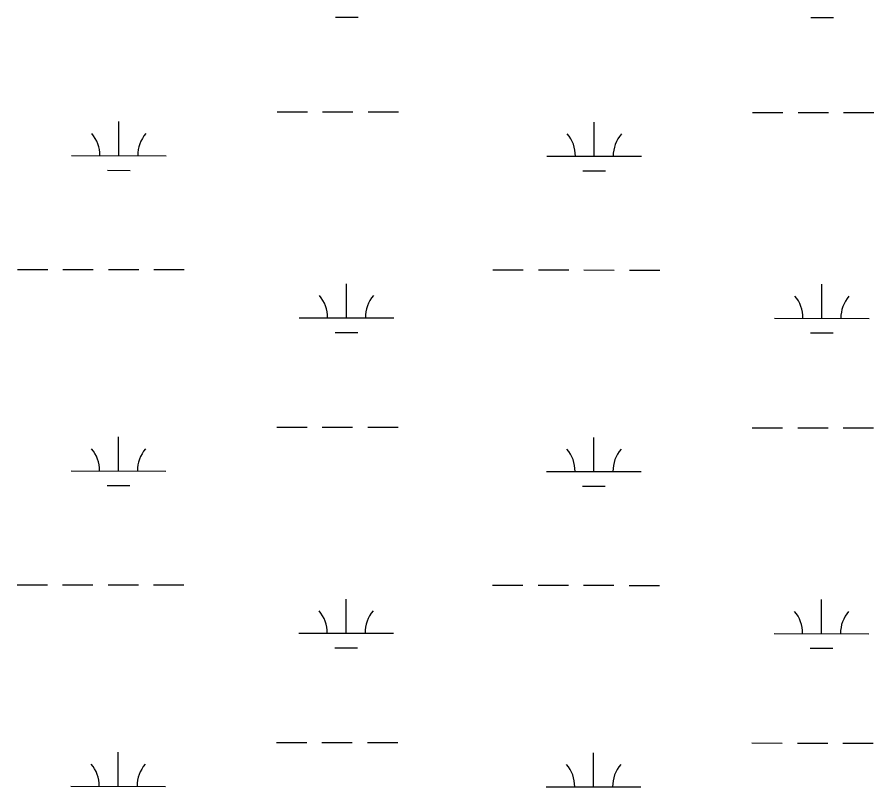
# Model space of a CAD drawing. Extents: x 3148686 to 3186545, y 916144 to 941516.
# Drawn here: x 3164287 to 3165191, y 928572 to 929384 of the extents above; entities that cross this region are included whole.
import ezdxf

# ---------------------------------------------------------------- set-up
doc = ezdxf.new("R2010")
doc.units = 0
doc.layers.add('V-WETL-SWMP', color=7, linetype='Continuous')

msp = doc.modelspace()

# ---------------------------------------------------------------- linework, layer by layer
at = {"layer": 'V-WETL-SWMP'}
for p, q in [((3164622.66, 929383.69), (3164646.66, 929383.67)), ((3165124.56, 929383.16), (3165148.56, 929383.14)), ((3164561.14, 929283.76), (3164593.14, 929283.72)), ((3164609.14, 929283.7), (3164641.14, 929283.67)), ((3164657.14, 929283.65), (3164689.14, 929283.62)), ((3165063.05, 929283.23), (3165095.05, 929283.19)), ((3165111.05, 929283.18), (3165143.05, 929283.14)), ((3165159.05, 929283.13), (3165191.05, 929283.09)), ((3164394.03, 929237.5), (3164394.07, 929273.5)), ((3164895.94, 929236.97), (3164895.98, 929272.97)), ((3164344.03, 929237.55), (3164444.03, 929237.45)), ((3164845.94, 929237.02), (3164945.94, 929236.92)), ((3164382.01, 929222.08), (3164406.01, 929222.06)), ((3164883.92, 929221.55), (3164907.92, 929221.53)), ((3164287.06, 929117.54), (3164319.06, 929117.51)), ((3164335.06, 929117.49), (3164367.06, 929117.46)), ((3164383.06, 929117.44), (3164415.06, 929117.41)), ((3164431.06, 929117.39), (3164463.06, 929117.36)), ((3164788.97, 929117.01), (3164820.97, 929116.98)), ((3164836.97, 929116.96), (3164868.97, 929116.93)), ((3164884.97, 929116.91), (3164916.97, 929116.88)), ((3164932.97, 929116.86), (3164964.97, 929116.83)), ((3164634.32, 929066.43), (3164634.36, 929102.43)), ((3165136.23, 929065.91), (3165136.27, 929101.91)), ((3164584.32, 929066.49), (3164684.32, 929066.38)), ((3165086.23, 929065.96), (3165186.23, 929065.85)), ((3164622.31, 929051.02), (3164646.31, 929050.99)), ((3165124.21, 929050.49), (3165148.21, 929050.46)), ((3164560.79, 928951.08), (3164592.79, 928951.05)), ((3164608.79, 928951.03), (3164640.79, 928951)), ((3164656.79, 928950.98), (3164688.79, 928950.95)), ((3165062.7, 928950.55), (3165094.7, 928950.52)), ((3165110.7, 928950.5), (3165142.7, 928950.47)), ((3165158.7, 928950.45), (3165190.7, 928950.42)), ((3164393.68, 928904.83), (3164393.72, 928940.83)), ((3164895.59, 928904.3), (3164895.63, 928940.3)), ((3164343.68, 928904.88), (3164443.68, 928904.77)), ((3164845.59, 928904.35), (3164945.59, 928904.24)), ((3164381.66, 928889.41), (3164405.66, 928889.38)), ((3164883.57, 928888.88), (3164907.57, 928888.85)), ((3164286.71, 928784.87), (3164318.71, 928784.83)), ((3164334.71, 928784.82), (3164366.71, 928784.78)), ((3164382.71, 928784.77), (3164414.71, 928784.73)), ((3164430.71, 928784.72), (3164462.71, 928784.68)), ((3164788.62, 928784.34), (3164820.62, 928784.31)), ((3164836.62, 928784.29), (3164868.62, 928784.26)), ((3164884.62, 928784.24), (3164916.62, 928784.2)), ((3164932.62, 928784.19), (3164964.62, 928784.15)), ((3164633.97, 928733.76), (3164634.01, 928769.76)), ((3165135.88, 928733.23), (3165135.92, 928769.23)), ((3164583.97, 928733.81), (3164683.97, 928733.71)), ((3165085.88, 928733.28), (3165185.88, 928733.18)), ((3164621.96, 928718.34), (3164645.96, 928718.32)), ((3165123.86, 928717.81), (3165147.86, 928717.79)), ((3164560.44, 928618.41), (3164592.44, 928618.37)), ((3164608.44, 928618.36), (3164640.44, 928618.32)), ((3164656.44, 928618.3), (3164688.44, 928618.27)), ((3165062.35, 928617.88), (3165094.35, 928617.84)), ((3165110.35, 928617.83), (3165142.35, 928617.79)), ((3165158.35, 928617.78), (3165190.35, 928617.74)), ((3164393.33, 928572.15), (3164393.37, 928608.15)), ((3164895.24, 928571.62), (3164895.28, 928607.62)), ((3164343.33, 928572.2), (3164443.33, 928572.1)), ((3164845.24, 928571.68), (3164945.24, 928571.57))]:
    msp.add_line(p, q, dxfattribs=at)
for centre, start, end in [((3164338.79, 929238.03), 359.16781, 40.71147), ((3164449.27, 929237.92), 139.1678, 180.71146), ((3164840.7, 929237.51), 359.16781, 40.71147), ((3164951.18, 929237.39), 139.1678, 180.71146), ((3164579.08, 929066.97), 359.16781, 40.71147), ((3164689.57, 929066.85), 139.1678, 180.71146), ((3165080.99, 929066.44), 359.16781, 40.71147), ((3165191.47, 929066.32), 139.1678, 180.71146), ((3164338.44, 928905.36), 359.16781, 40.71147), ((3164448.92, 928905.24), 139.1678, 180.71146), ((3164840.35, 928904.83), 359.16781, 40.71147), ((3164950.83, 928904.71), 139.1678, 180.71146), ((3164578.73, 928734.29), 359.16781, 40.71147), ((3164689.22, 928734.18), 139.1678, 180.71146), ((3165080.64, 928733.76), 359.16781, 40.71147), ((3165191.12, 928733.65), 139.1678, 180.71146), ((3164338.09, 928572.68), 359.16781, 40.71147), ((3164448.57, 928572.57), 139.1678, 180.71146), ((3164840, 928572.16), 359.16781, 40.71147), ((3164950.48, 928572.04), 139.1678, 180.71146)]:
    msp.add_arc(centre, 35.25, start, end, dxfattribs=at)

doc.saveas('drawing.dxf')
